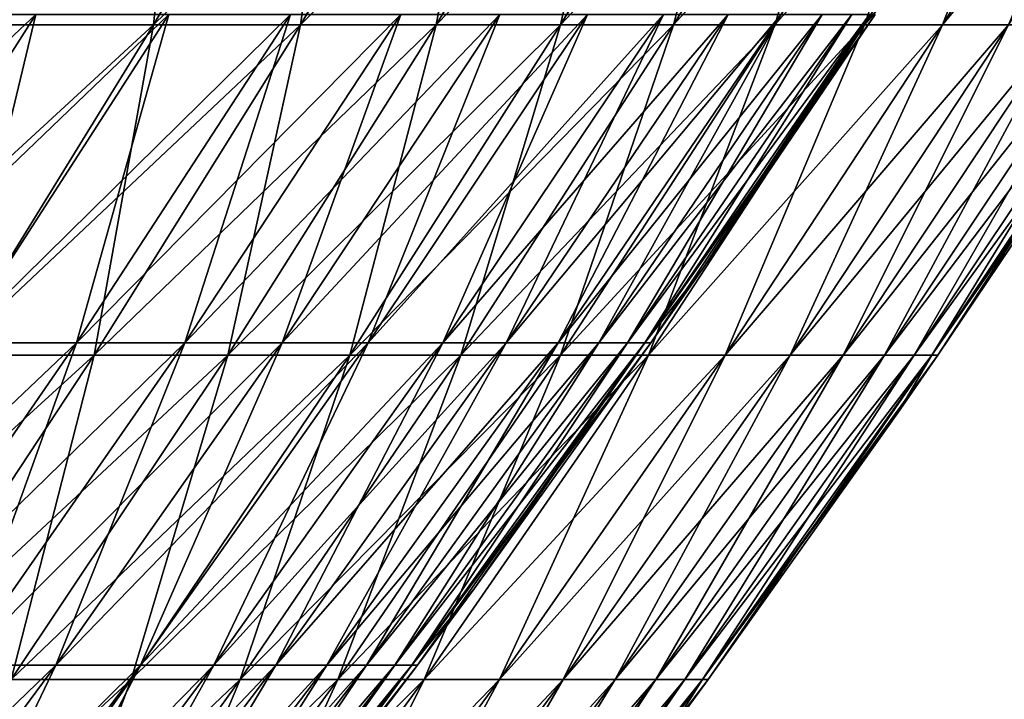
# Model space of a CAD drawing. Header units: millimetres. Extents: x -125 to 125, y -45 to 4025.
# Tile 647 of 656: x 95.4 to 103.51, y 3951.29 to 3956.89. Entities that reach past the tile are written whole.
import ezdxf

# ---------------------------------------------------------------- set-up
doc = ezdxf.new("R2010")
doc.units = ezdxf.units.MM
doc.header["$LTSCALE"] = 6.999206
for name, color, linetype in [('21', 7, 'CONTINUOUS'), ('22', 7, 'CONTINUOUS'), ('23', 7, 'CONTINUOUS'), ('24', 7, 'CONTINUOUS')]:
    doc.layers.add(name, color=color, linetype=linetype)

msp = doc.modelspace()

# ---------------------------------------------------------------- linework, layer by layer
at = {"layer": '21', "color": 7, "linetype": 'CONTINUOUS'}
for points in [[(95.196, 3956.8491, 43.7971), (96.4995, 3956.8491, 40.8448), (96.7859, 3959.6189, 44.5286), (95.196, 3956.8491, 43.7971)], [(95.3688, 3959.6189, 47.488), (95.196, 3956.8491, 43.7971), (96.7859, 3959.6189, 44.5286), (95.3688, 3959.6189, 47.488)], [(96.4995, 3956.8491, 40.8448), (97.7116, 3956.8491, 37.8537), (98.1113, 3959.6189, 41.5269), (96.4995, 3956.8491, 40.8448)], [(96.7859, 3959.6189, 44.5286), (96.4995, 3956.8491, 40.8448), (98.1113, 3959.6189, 41.5269), (96.7859, 3959.6189, 44.5286)], [(97.7116, 3956.8491, 37.8537), (98.831, 3956.8491, 34.8267), (99.3436, 3959.6189, 38.4859), (97.7116, 3956.8491, 37.8537)], [(98.1113, 3959.6189, 41.5269), (97.7116, 3956.8491, 37.8537), (99.3436, 3959.6189, 38.4859), (98.1113, 3959.6189, 41.5269)], [(98.831, 3956.8491, 34.8267), (99.8566, 3956.8491, 31.7667), (100.4816, 3959.6189, 35.4084), (98.831, 3956.8491, 34.8267)], [(99.3436, 3959.6189, 38.4859), (98.831, 3956.8491, 34.8267), (100.4816, 3959.6189, 35.4084), (99.3436, 3959.6189, 38.4859)], [(99.8566, 3956.8491, 31.7667), (100.7875, 3956.8491, 28.6765), (101.5244, 3959.6189, 32.2972), (99.8566, 3956.8491, 31.7667)], [(100.4816, 3959.6189, 35.4084), (99.8566, 3956.8491, 31.7667), (101.5244, 3959.6189, 32.2972), (100.4816, 3959.6189, 35.4084)], [(100.7875, 3956.8491, 28.6765), (101.6228, 3956.8491, 25.5592), (102.4708, 3959.6189, 29.1555), (100.7875, 3956.8491, 28.6765)], [(101.5244, 3959.6189, 32.2972), (100.7875, 3956.8491, 28.6765), (102.4708, 3959.6189, 29.1555), (101.5244, 3959.6189, 32.2972)], [(101.6228, 3956.8491, 25.5592), (102.3617, 3956.8491, 22.4175), (103.3201, 3959.6189, 25.986), (101.6228, 3956.8491, 25.5592)], [(102.4708, 3959.6189, 29.1555), (101.6228, 3956.8491, 25.5592), (103.3201, 3959.6189, 25.986), (102.4708, 3959.6189, 29.1555)], [(102.3617, 3956.8491, 22.4175), (103.0035, 3956.8491, 19.2547), (104.0713, 3959.6189, 22.792), (102.3617, 3956.8491, 22.4175)], [(103.3201, 3959.6189, 25.986), (102.3617, 3956.8491, 22.4175), (104.0713, 3959.6189, 22.792), (103.3201, 3959.6189, 25.986)], [(103.0035, 3956.8491, 19.2547), (103.5476, 3956.8491, 16.0736), (104.7238, 3959.6189, 19.5763), (103.0035, 3956.8491, 19.2547)], [(104.0713, 3959.6189, 22.792), (103.0035, 3956.8491, 19.2547), (104.7238, 3959.6189, 19.5763), (104.0713, 3959.6189, 22.792)], [(94.8215, 3954.1261, 40.1345), (96.0125, 3954.1261, 37.1954), (96.4995, 3956.8491, 40.8448), (94.8215, 3954.1261, 40.1345)], [(95.196, 3956.8491, 43.7971), (94.8215, 3954.1261, 40.1345), (96.4995, 3956.8491, 40.8448), (95.196, 3956.8491, 43.7971)], [(96.0125, 3954.1261, 37.1954), (97.1124, 3954.1261, 34.2211), (97.7116, 3956.8491, 37.8537), (96.0125, 3954.1261, 37.1954)], [(96.4995, 3956.8491, 40.8448), (96.0125, 3954.1261, 37.1954), (97.7116, 3956.8491, 37.8537), (96.4995, 3956.8491, 40.8448)], [(97.1124, 3954.1261, 34.2211), (98.1202, 3954.1261, 31.2143), (98.831, 3956.8491, 34.8267), (97.1124, 3954.1261, 34.2211)], [(97.7116, 3956.8491, 37.8537), (97.1124, 3954.1261, 34.2211), (98.831, 3956.8491, 34.8267), (97.7116, 3956.8491, 37.8537)], [(98.1202, 3954.1261, 31.2143), (99.0349, 3954.1261, 28.1779), (99.8566, 3956.8491, 31.7667), (98.1202, 3954.1261, 31.2143)], [(98.831, 3956.8491, 34.8267), (98.1202, 3954.1261, 31.2143), (99.8566, 3956.8491, 31.7667), (98.831, 3956.8491, 34.8267)], [(99.0349, 3954.1261, 28.1779), (99.8556, 3954.1261, 25.1147), (100.7875, 3956.8491, 28.6765), (99.0349, 3954.1261, 28.1779)], [(99.8566, 3956.8491, 31.7667), (99.0349, 3954.1261, 28.1779), (100.7875, 3956.8491, 28.6765), (99.8566, 3956.8491, 31.7667)], [(99.8556, 3954.1261, 25.1147), (100.5817, 3954.1261, 22.0277), (101.6228, 3956.8491, 25.5592), (99.8556, 3954.1261, 25.1147)], [(100.7875, 3956.8491, 28.6765), (99.8556, 3954.1261, 25.1147), (101.6228, 3956.8491, 25.5592), (100.7875, 3956.8491, 28.6765)], [(100.5817, 3954.1261, 22.0277), (101.2123, 3954.1261, 18.9199), (102.3617, 3956.8491, 22.4175), (100.5817, 3954.1261, 22.0277)], [(101.6228, 3956.8491, 25.5592), (100.5817, 3954.1261, 22.0277), (102.3617, 3956.8491, 22.4175), (101.6228, 3956.8491, 25.5592)], [(101.2123, 3954.1261, 18.9199), (101.747, 3954.1261, 15.7941), (103.0035, 3956.8491, 19.2547), (101.2123, 3954.1261, 18.9199)], [(102.3617, 3956.8491, 22.4175), (101.2123, 3954.1261, 18.9199), (103.0035, 3956.8491, 19.2547), (102.3617, 3956.8491, 22.4175)], [(101.747, 3954.1261, 15.7941), (102.1851, 3954.1261, 12.6533), (103.5476, 3956.8491, 16.0736), (101.747, 3954.1261, 15.7941)], [(103.0035, 3956.8491, 19.2547), (101.747, 3954.1261, 15.7941), (103.5476, 3956.8491, 16.0736), (103.0035, 3956.8491, 19.2547)], [(102.1851, 3954.1261, 12.6533), (102.5263, 3954.1261, 9.5005), (103.9934, 3956.8491, 12.8772), (102.1851, 3954.1261, 12.6533)], [(103.5476, 3956.8491, 16.0736), (102.1851, 3954.1261, 12.6533), (103.9934, 3956.8491, 12.8772), (103.5476, 3956.8491, 16.0736)], [(102.5263, 3954.1261, 9.5005), (102.7702, 3954.1261, 6.3387), (104.3407, 3956.8491, 9.6686), (102.5263, 3954.1261, 9.5005)], [(103.9934, 3956.8491, 12.8772), (102.5263, 3954.1261, 9.5005), (104.3407, 3956.8491, 9.6686), (103.9934, 3956.8491, 12.8772)], [(102.7702, 3954.1261, 6.3387), (102.9167, 3954.1261, 3.1708), (104.5889, 3956.8491, 6.4508), (102.7702, 3954.1261, 6.3387)], [(104.3407, 3956.8491, 9.6686), (102.7702, 3954.1261, 6.3387), (104.5889, 3956.8491, 6.4508), (104.3407, 3956.8491, 9.6686)], [(102.9167, 3954.1261, 3.1708), (102.9655, 3954.1261), (104.738, 3956.8491, 3.2269), (102.9167, 3954.1261, 3.1708)], [(104.5889, 3956.8491, 6.4508), (102.9167, 3954.1261, 3.1708), (104.738, 3956.8491, 3.2269), (104.5889, 3956.8491, 6.4508)], [(104.738, 3956.8491, 3.2269), (102.9655, 3954.1261), (104.4844, 3956.3851), (104.738, 3956.8491, 3.2269)], [(94.2474, 3951.4519, 36.5116), (95.3271, 3951.4519, 33.592), (96.0125, 3954.1261, 37.1954), (94.2474, 3951.4519, 36.5116)], [(94.8215, 3954.1261, 40.1345), (94.2474, 3951.4519, 36.5116), (96.0125, 3954.1261, 37.1954), (94.8215, 3954.1261, 40.1345)], [(95.3271, 3951.4519, 33.592), (96.3163, 3951.4519, 30.6404), (97.1124, 3954.1261, 34.2211), (95.3271, 3951.4519, 33.592)], [(96.0125, 3954.1261, 37.1954), (95.3271, 3951.4519, 33.592), (97.1124, 3954.1261, 34.2211), (96.0125, 3954.1261, 37.1954)], [(96.3163, 3951.4519, 30.6404), (97.2142, 3951.4519, 27.6598), (98.1202, 3954.1261, 31.2143), (96.3163, 3951.4519, 30.6404)], [(97.1124, 3954.1261, 34.2211), (96.3163, 3951.4519, 30.6404), (98.1202, 3954.1261, 31.2143), (97.1124, 3954.1261, 34.2211)], [(97.2142, 3951.4519, 27.6598), (98.0199, 3951.4519, 24.653), (99.0349, 3954.1261, 28.1779), (97.2142, 3951.4519, 27.6598)], [(98.1202, 3954.1261, 31.2143), (97.2142, 3951.4519, 27.6598), (99.0349, 3954.1261, 28.1779), (98.1202, 3954.1261, 31.2143)], [(98.0199, 3951.4519, 24.653), (98.7326, 3951.4519, 21.6228), (99.8556, 3954.1261, 25.1147), (98.0199, 3951.4519, 24.653)], [(99.0349, 3954.1261, 28.1779), (98.0199, 3951.4519, 24.653), (99.8556, 3954.1261, 25.1147), (99.0349, 3954.1261, 28.1779)], [(98.7326, 3951.4519, 21.6228), (99.3517, 3951.4519, 18.572), (100.5817, 3954.1261, 22.0277), (98.7326, 3951.4519, 21.6228)], [(99.8556, 3954.1261, 25.1147), (98.7326, 3951.4519, 21.6228), (100.5817, 3954.1261, 22.0277), (99.8556, 3954.1261, 25.1147)], [(99.3517, 3951.4519, 18.572), (99.8765, 3951.4519, 15.5037), (101.2123, 3954.1261, 18.9199), (99.3517, 3951.4519, 18.572)], [(100.5817, 3954.1261, 22.0277), (99.3517, 3951.4519, 18.572), (101.2123, 3954.1261, 18.9199), (100.5817, 3954.1261, 22.0277)], [(99.8765, 3951.4519, 15.5037), (100.3065, 3951.4519, 12.4206), (101.747, 3954.1261, 15.7941), (99.8765, 3951.4519, 15.5037)], [(101.2123, 3954.1261, 18.9199), (99.8765, 3951.4519, 15.5037), (101.747, 3954.1261, 15.7941), (101.2123, 3954.1261, 18.9199)], [(100.3065, 3951.4519, 12.4206), (100.6415, 3951.4519, 9.3258), (102.1851, 3954.1261, 12.6533), (100.3065, 3951.4519, 12.4206)], [(101.747, 3954.1261, 15.7941), (100.3065, 3951.4519, 12.4206), (102.1851, 3954.1261, 12.6533), (101.747, 3954.1261, 15.7941)], [(100.6415, 3951.4519, 9.3258), (100.8809, 3951.4519, 6.2221), (102.5263, 3954.1261, 9.5005), (100.6415, 3951.4519, 9.3258)], [(102.1851, 3954.1261, 12.6533), (100.6415, 3951.4519, 9.3258), (102.5263, 3954.1261, 9.5005), (102.1851, 3954.1261, 12.6533)], [(100.8809, 3951.4519, 6.2221), (101.0247, 3951.4519, 3.1125), (102.7702, 3954.1261, 6.3387), (100.8809, 3951.4519, 6.2221)], [(102.5263, 3954.1261, 9.5005), (100.8809, 3951.4519, 6.2221), (102.7702, 3954.1261, 6.3387), (102.5263, 3954.1261, 9.5005)], [(101.0247, 3951.4519, 3.1125), (101.0726, 3951.4519), (102.9167, 3954.1261, 3.1708), (101.0247, 3951.4519, 3.1125)], [(102.7702, 3954.1261, 6.3387), (101.0247, 3951.4519, 3.1125), (102.9167, 3954.1261, 3.1708), (102.7702, 3954.1261, 6.3387)], [(102.9167, 3954.1261, 3.1708), (101.0726, 3951.4519), (102.6359, 3953.6496), (102.9167, 3954.1261, 3.1708)], [(102.9655, 3954.1261), (102.9167, 3954.1261, 3.1708), (102.6359, 3953.6496), (102.9655, 3954.1261)], [(94.4463, 3948.8281, 30.0455), (95.3268, 3948.8281, 27.1228), (96.3163, 3951.4519, 30.6404), (94.4463, 3948.8281, 30.0455)], [(95.3271, 3951.4519, 33.592), (94.4463, 3948.8281, 30.0455), (96.3163, 3951.4519, 30.6404), (95.3271, 3951.4519, 33.592)], [(95.3268, 3948.8281, 27.1228), (96.1168, 3948.8281, 24.1744), (97.2142, 3951.4519, 27.6598), (95.3268, 3948.8281, 27.1228)], [(96.3163, 3951.4519, 30.6404), (95.3268, 3948.8281, 27.1228), (97.2142, 3951.4519, 27.6598), (96.3163, 3951.4519, 30.6404)], [(96.1168, 3948.8281, 24.1744), (96.8157, 3948.8281, 21.203), (98.0199, 3951.4519, 24.653), (96.1168, 3948.8281, 24.1744)], [(97.2142, 3951.4519, 27.6598), (96.1168, 3948.8281, 24.1744), (98.0199, 3951.4519, 24.653), (97.2142, 3951.4519, 27.6598)], [(96.8157, 3948.8281, 21.203), (97.4227, 3948.8281, 18.2115), (98.7326, 3951.4519, 21.6228), (96.8157, 3948.8281, 21.203)], [(98.0199, 3951.4519, 24.653), (96.8157, 3948.8281, 21.203), (98.7326, 3951.4519, 21.6228), (98.0199, 3951.4519, 24.653)], [(97.4227, 3948.8281, 18.2115), (97.9374, 3948.8281, 15.2027), (99.3517, 3951.4519, 18.572), (97.4227, 3948.8281, 18.2115)], [(98.7326, 3951.4519, 21.6228), (97.4227, 3948.8281, 18.2115), (99.3517, 3951.4519, 18.572), (98.7326, 3951.4519, 21.6228)], [(97.9374, 3948.8281, 15.2027), (98.3591, 3948.8281, 12.1795), (99.8765, 3951.4519, 15.5037), (97.9374, 3948.8281, 15.2027)], [(99.3517, 3951.4519, 18.572), (97.9374, 3948.8281, 15.2027), (99.8765, 3951.4519, 15.5037), (99.3517, 3951.4519, 18.572)], [(98.3591, 3948.8281, 12.1795), (98.6875, 3948.8281, 9.1447), (100.3065, 3951.4519, 12.4206), (98.3591, 3948.8281, 12.1795)], [(99.8765, 3951.4519, 15.5037), (98.3591, 3948.8281, 12.1795), (100.3065, 3951.4519, 12.4206), (99.8765, 3951.4519, 15.5037)], [(98.6875, 3948.8281, 9.1447), (98.9223, 3948.8281, 6.1013), (100.6415, 3951.4519, 9.3258), (98.6875, 3948.8281, 9.1447)], [(100.3065, 3951.4519, 12.4206), (98.6875, 3948.8281, 9.1447), (100.6415, 3951.4519, 9.3258), (100.3065, 3951.4519, 12.4206)], [(98.9223, 3948.8281, 6.1013), (99.0633, 3948.8281, 3.0521), (100.8809, 3951.4519, 6.2221), (98.9223, 3948.8281, 6.1013)], [(100.6415, 3951.4519, 9.3258), (98.9223, 3948.8281, 6.1013), (100.8809, 3951.4519, 6.2221), (100.6415, 3951.4519, 9.3258)], [(99.0633, 3948.8281, 3.0521), (99.1103, 3948.8281), (101.0247, 3951.4519, 3.1125), (99.0633, 3948.8281, 3.0521)], [(100.8809, 3951.4519, 6.2221), (99.0633, 3948.8281, 3.0521), (101.0247, 3951.4519, 3.1125), (100.8809, 3951.4519, 6.2221)], [(101.0247, 3951.4519, 3.1125), (99.1103, 3948.8281), (100.7158, 3950.964), (101.0247, 3951.4519, 3.1125)], [(101.0726, 3951.4519), (101.0247, 3951.4519, 3.1125), (100.7158, 3950.964), (101.0726, 3951.4519)]]:
    msp.add_3dface(points, dxfattribs=at)
at = {"layer": '22', "color": 7, "linetype": 'CONTINUOUS'}
for points in [[(95.196, 3956.8491, -43.7971), (93.8021, 3956.8491, -46.7079), (96.7859, 3959.6189, -44.5286), (95.196, 3956.8491, -43.7971)], [(96.7859, 3959.6189, -44.5286), (93.8021, 3956.8491, -46.7079), (95.3688, 3959.6189, -47.488), (96.7859, 3959.6189, -44.5286)], [(96.4995, 3956.8491, -40.8448), (95.196, 3956.8491, -43.7971), (98.1113, 3959.6189, -41.5269), (96.4995, 3956.8491, -40.8448)], [(98.1113, 3959.6189, -41.5269), (95.196, 3956.8491, -43.7971), (96.7859, 3959.6189, -44.5286), (98.1113, 3959.6189, -41.5269)], [(97.7116, 3956.8491, -37.8537), (96.4995, 3956.8491, -40.8448), (99.3436, 3959.6189, -38.4859), (97.7116, 3956.8491, -37.8537)], [(99.3436, 3959.6189, -38.4859), (96.4995, 3956.8491, -40.8448), (98.1113, 3959.6189, -41.5269), (99.3436, 3959.6189, -38.4859)], [(98.831, 3956.8491, -34.8267), (97.7116, 3956.8491, -37.8537), (100.4816, 3959.6189, -35.4084), (98.831, 3956.8491, -34.8267)], [(100.4816, 3959.6189, -35.4084), (97.7116, 3956.8491, -37.8537), (99.3436, 3959.6189, -38.4859), (100.4816, 3959.6189, -35.4084)], [(99.8566, 3956.8491, -31.7667), (98.831, 3956.8491, -34.8267), (101.5244, 3959.6189, -32.2972), (99.8566, 3956.8491, -31.7667)], [(101.5244, 3959.6189, -32.2972), (98.831, 3956.8491, -34.8267), (100.4816, 3959.6189, -35.4084), (101.5244, 3959.6189, -32.2972)], [(100.7875, 3956.8491, -28.6765), (99.8566, 3956.8491, -31.7667), (102.4708, 3959.6189, -29.1555), (100.7875, 3956.8491, -28.6765)], [(102.4708, 3959.6189, -29.1555), (99.8566, 3956.8491, -31.7667), (101.5244, 3959.6189, -32.2972), (102.4708, 3959.6189, -29.1555)], [(101.6228, 3956.8491, -25.5592), (100.7875, 3956.8491, -28.6765), (103.3201, 3959.6189, -25.986), (101.6228, 3956.8491, -25.5592)], [(103.3201, 3959.6189, -25.986), (100.7875, 3956.8491, -28.6765), (102.4708, 3959.6189, -29.1555), (103.3201, 3959.6189, -25.986)], [(102.3617, 3956.8491, -22.4175), (101.6228, 3956.8491, -25.5592), (104.0713, 3959.6189, -22.792), (102.3617, 3956.8491, -22.4175)], [(104.0713, 3959.6189, -22.792), (101.6228, 3956.8491, -25.5592), (103.3201, 3959.6189, -25.986), (104.0713, 3959.6189, -22.792)], [(103.0035, 3956.8491, -19.2547), (102.3617, 3956.8491, -22.4175), (104.7238, 3959.6189, -19.5763), (103.0035, 3956.8491, -19.2547)], [(104.7238, 3959.6189, -19.5763), (102.3617, 3956.8491, -22.4175), (104.0713, 3959.6189, -22.792), (104.7238, 3959.6189, -19.5763)], [(103.5476, 3956.8491, -16.0736), (103.0035, 3956.8491, -19.2547), (105.277, 3959.6189, -16.342), (103.5476, 3956.8491, -16.0736)], [(105.277, 3959.6189, -16.342), (103.0035, 3956.8491, -19.2547), (104.7238, 3959.6189, -19.5763), (105.277, 3959.6189, -16.342)], [(94.8215, 3954.1261, -40.1345), (93.5406, 3954.1261, -43.0355), (96.4995, 3956.8491, -40.8448), (94.8215, 3954.1261, -40.1345)], [(96.4995, 3956.8491, -40.8448), (93.5406, 3954.1261, -43.0355), (95.196, 3956.8491, -43.7971), (96.4995, 3956.8491, -40.8448)], [(96.0125, 3954.1261, -37.1954), (94.8215, 3954.1261, -40.1345), (97.7116, 3956.8491, -37.8537), (96.0125, 3954.1261, -37.1954)], [(97.7116, 3956.8491, -37.8537), (94.8215, 3954.1261, -40.1345), (96.4995, 3956.8491, -40.8448), (97.7116, 3956.8491, -37.8537)], [(97.1124, 3954.1261, -34.2211), (96.0125, 3954.1261, -37.1954), (98.831, 3956.8491, -34.8267), (97.1124, 3954.1261, -34.2211)], [(98.831, 3956.8491, -34.8267), (96.0125, 3954.1261, -37.1954), (97.7116, 3956.8491, -37.8537), (98.831, 3956.8491, -34.8267)], [(98.1202, 3954.1261, -31.2143), (97.1124, 3954.1261, -34.2211), (99.8566, 3956.8491, -31.7667), (98.1202, 3954.1261, -31.2143)], [(99.8566, 3956.8491, -31.7667), (97.1124, 3954.1261, -34.2211), (98.831, 3956.8491, -34.8267), (99.8566, 3956.8491, -31.7667)], [(99.0349, 3954.1261, -28.1779), (98.1202, 3954.1261, -31.2143), (100.7875, 3956.8491, -28.6765), (99.0349, 3954.1261, -28.1779)], [(100.7875, 3956.8491, -28.6765), (98.1202, 3954.1261, -31.2143), (99.8566, 3956.8491, -31.7667), (100.7875, 3956.8491, -28.6765)], [(99.8556, 3954.1261, -25.1147), (99.0349, 3954.1261, -28.1779), (101.6228, 3956.8491, -25.5592), (99.8556, 3954.1261, -25.1147)], [(101.6228, 3956.8491, -25.5592), (99.0349, 3954.1261, -28.1779), (100.7875, 3956.8491, -28.6765), (101.6228, 3956.8491, -25.5592)], [(100.5817, 3954.1261, -22.0277), (99.8556, 3954.1261, -25.1147), (102.3617, 3956.8491, -22.4175), (100.5817, 3954.1261, -22.0277)], [(102.3617, 3956.8491, -22.4175), (99.8556, 3954.1261, -25.1147), (101.6228, 3956.8491, -25.5592), (102.3617, 3956.8491, -22.4175)], [(101.2123, 3954.1261, -18.9199), (100.5817, 3954.1261, -22.0277), (103.0035, 3956.8491, -19.2547), (101.2123, 3954.1261, -18.9199)], [(103.0035, 3956.8491, -19.2547), (100.5817, 3954.1261, -22.0277), (102.3617, 3956.8491, -22.4175), (103.0035, 3956.8491, -19.2547)], [(101.747, 3954.1261, -15.7941), (101.2123, 3954.1261, -18.9199), (103.5476, 3956.8491, -16.0736), (101.747, 3954.1261, -15.7941)], [(103.5476, 3956.8491, -16.0736), (101.2123, 3954.1261, -18.9199), (103.0035, 3956.8491, -19.2547), (103.5476, 3956.8491, -16.0736)], [(102.1851, 3954.1261, -12.6533), (101.747, 3954.1261, -15.7941), (103.9934, 3956.8491, -12.8772), (102.1851, 3954.1261, -12.6533)], [(103.9934, 3956.8491, -12.8772), (101.747, 3954.1261, -15.7941), (103.5476, 3956.8491, -16.0736), (103.9934, 3956.8491, -12.8772)], [(102.5263, 3954.1261, -9.5005), (102.1851, 3954.1261, -12.6533), (104.3407, 3956.8491, -9.6686), (102.5263, 3954.1261, -9.5005)], [(104.3407, 3956.8491, -9.6686), (102.1851, 3954.1261, -12.6533), (103.9934, 3956.8491, -12.8772), (104.3407, 3956.8491, -9.6686)], [(102.7702, 3954.1261, -6.3387), (102.5263, 3954.1261, -9.5005), (104.5889, 3956.8491, -6.4508), (102.7702, 3954.1261, -6.3387)], [(104.5889, 3956.8491, -6.4508), (102.5263, 3954.1261, -9.5005), (104.3407, 3956.8491, -9.6686), (104.5889, 3956.8491, -6.4508)], [(102.9167, 3954.1261, -3.1708), (102.7702, 3954.1261, -6.3387), (104.738, 3956.8491, -3.2269), (102.9167, 3954.1261, -3.1708)], [(104.738, 3956.8491, -3.2269), (102.7702, 3954.1261, -6.3387), (104.5889, 3956.8491, -6.4508), (104.738, 3956.8491, -3.2269)], [(104.7877, 3956.8491), (104.4844, 3956.3851), (102.9167, 3954.1261, -3.1708), (104.7877, 3956.8491)], [(104.7877, 3956.8491), (102.9167, 3954.1261, -3.1708), (104.738, 3956.8491, -3.2269), (104.7877, 3956.8491)], [(104.4844, 3956.3851), (102.9655, 3954.1261), (102.9167, 3954.1261, -3.1708), (104.4844, 3956.3851)], [(94.2474, 3951.4519, -36.5116), (93.0783, 3951.4519, -39.3967), (96.0125, 3954.1261, -37.1954), (94.2474, 3951.4519, -36.5116)], [(96.0125, 3954.1261, -37.1954), (93.0783, 3951.4519, -39.3967), (94.8215, 3954.1261, -40.1345), (96.0125, 3954.1261, -37.1954)], [(95.3271, 3951.4519, -33.592), (94.2474, 3951.4519, -36.5116), (97.1124, 3954.1261, -34.2211), (95.3271, 3951.4519, -33.592)], [(97.1124, 3954.1261, -34.2211), (94.2474, 3951.4519, -36.5116), (96.0125, 3954.1261, -37.1954), (97.1124, 3954.1261, -34.2211)], [(96.3163, 3951.4519, -30.6404), (95.3271, 3951.4519, -33.592), (98.1202, 3954.1261, -31.2143), (96.3163, 3951.4519, -30.6404)], [(98.1202, 3954.1261, -31.2143), (95.3271, 3951.4519, -33.592), (97.1124, 3954.1261, -34.2211), (98.1202, 3954.1261, -31.2143)], [(97.2142, 3951.4519, -27.6598), (96.3163, 3951.4519, -30.6404), (99.0349, 3954.1261, -28.1779), (97.2142, 3951.4519, -27.6598)], [(99.0349, 3954.1261, -28.1779), (96.3163, 3951.4519, -30.6404), (98.1202, 3954.1261, -31.2143), (99.0349, 3954.1261, -28.1779)], [(98.0199, 3951.4519, -24.653), (97.2142, 3951.4519, -27.6598), (99.8556, 3954.1261, -25.1147), (98.0199, 3951.4519, -24.653)], [(99.8556, 3954.1261, -25.1147), (97.2142, 3951.4519, -27.6598), (99.0349, 3954.1261, -28.1779), (99.8556, 3954.1261, -25.1147)], [(98.7326, 3951.4519, -21.6228), (98.0199, 3951.4519, -24.653), (100.5817, 3954.1261, -22.0277), (98.7326, 3951.4519, -21.6228)], [(100.5817, 3954.1261, -22.0277), (98.0199, 3951.4519, -24.653), (99.8556, 3954.1261, -25.1147), (100.5817, 3954.1261, -22.0277)], [(99.3517, 3951.4519, -18.572), (98.7326, 3951.4519, -21.6228), (101.2123, 3954.1261, -18.9199), (99.3517, 3951.4519, -18.572)], [(101.2123, 3954.1261, -18.9199), (98.7326, 3951.4519, -21.6228), (100.5817, 3954.1261, -22.0277), (101.2123, 3954.1261, -18.9199)], [(99.8765, 3951.4519, -15.5037), (99.3517, 3951.4519, -18.572), (101.747, 3954.1261, -15.7941), (99.8765, 3951.4519, -15.5037)], [(101.747, 3954.1261, -15.7941), (99.3517, 3951.4519, -18.572), (101.2123, 3954.1261, -18.9199), (101.747, 3954.1261, -15.7941)], [(100.3065, 3951.4519, -12.4206), (99.8765, 3951.4519, -15.5037), (102.1851, 3954.1261, -12.6533), (100.3065, 3951.4519, -12.4206)], [(102.1851, 3954.1261, -12.6533), (99.8765, 3951.4519, -15.5037), (101.747, 3954.1261, -15.7941), (102.1851, 3954.1261, -12.6533)], [(100.6415, 3951.4519, -9.3258), (100.3065, 3951.4519, -12.4206), (102.5263, 3954.1261, -9.5005), (100.6415, 3951.4519, -9.3258)], [(102.5263, 3954.1261, -9.5005), (100.3065, 3951.4519, -12.4206), (102.1851, 3954.1261, -12.6533), (102.5263, 3954.1261, -9.5005)], [(100.8809, 3951.4519, -6.2221), (100.6415, 3951.4519, -9.3258), (102.7702, 3954.1261, -6.3387), (100.8809, 3951.4519, -6.2221)], [(102.7702, 3954.1261, -6.3387), (100.6415, 3951.4519, -9.3258), (102.5263, 3954.1261, -9.5005), (102.7702, 3954.1261, -6.3387)], [(101.0247, 3951.4519, -3.1125), (100.8809, 3951.4519, -6.2221), (102.9167, 3954.1261, -3.1708), (101.0247, 3951.4519, -3.1125)], [(102.9167, 3954.1261, -3.1708), (100.8809, 3951.4519, -6.2221), (102.7702, 3954.1261, -6.3387), (102.9167, 3954.1261, -3.1708)], [(102.9655, 3954.1261), (102.6359, 3953.6496), (101.0247, 3951.4519, -3.1125), (102.9655, 3954.1261)], [(102.9655, 3954.1261), (101.0247, 3951.4519, -3.1125), (102.9167, 3954.1261, -3.1708), (102.9655, 3954.1261)], [(102.6359, 3953.6496), (101.0726, 3951.4519), (101.0247, 3951.4519, -3.1125), (102.6359, 3953.6496)], [(94.4463, 3948.8281, -30.0455), (93.4763, 3948.8281, -32.9398), (96.3163, 3951.4519, -30.6404), (94.4463, 3948.8281, -30.0455)], [(96.3163, 3951.4519, -30.6404), (93.4763, 3948.8281, -32.9398), (95.3271, 3951.4519, -33.592), (96.3163, 3951.4519, -30.6404)], [(95.3268, 3948.8281, -27.1228), (94.4463, 3948.8281, -30.0455), (97.2142, 3951.4519, -27.6598), (95.3268, 3948.8281, -27.1228)], [(97.2142, 3951.4519, -27.6598), (94.4463, 3948.8281, -30.0455), (96.3163, 3951.4519, -30.6404), (97.2142, 3951.4519, -27.6598)], [(96.1168, 3948.8281, -24.1744), (95.3268, 3948.8281, -27.1228), (98.0199, 3951.4519, -24.653), (96.1168, 3948.8281, -24.1744)], [(98.0199, 3951.4519, -24.653), (95.3268, 3948.8281, -27.1228), (97.2142, 3951.4519, -27.6598), (98.0199, 3951.4519, -24.653)], [(96.8157, 3948.8281, -21.203), (96.1168, 3948.8281, -24.1744), (98.7326, 3951.4519, -21.6228), (96.8157, 3948.8281, -21.203)], [(98.7326, 3951.4519, -21.6228), (96.1168, 3948.8281, -24.1744), (98.0199, 3951.4519, -24.653), (98.7326, 3951.4519, -21.6228)], [(97.4227, 3948.8281, -18.2115), (96.8157, 3948.8281, -21.203), (99.3517, 3951.4519, -18.572), (97.4227, 3948.8281, -18.2115)], [(99.3517, 3951.4519, -18.572), (96.8157, 3948.8281, -21.203), (98.7326, 3951.4519, -21.6228), (99.3517, 3951.4519, -18.572)], [(97.9374, 3948.8281, -15.2027), (97.4227, 3948.8281, -18.2115), (99.8765, 3951.4519, -15.5037), (97.9374, 3948.8281, -15.2027)], [(99.8765, 3951.4519, -15.5037), (97.4227, 3948.8281, -18.2115), (99.3517, 3951.4519, -18.572), (99.8765, 3951.4519, -15.5037)], [(98.3591, 3948.8281, -12.1795), (97.9374, 3948.8281, -15.2027), (100.3065, 3951.4519, -12.4206), (98.3591, 3948.8281, -12.1795)], [(100.3065, 3951.4519, -12.4206), (97.9374, 3948.8281, -15.2027), (99.8765, 3951.4519, -15.5037), (100.3065, 3951.4519, -12.4206)], [(98.6875, 3948.8281, -9.1447), (98.3591, 3948.8281, -12.1795), (100.6415, 3951.4519, -9.3258), (98.6875, 3948.8281, -9.1447)], [(100.6415, 3951.4519, -9.3258), (98.3591, 3948.8281, -12.1795), (100.3065, 3951.4519, -12.4206), (100.6415, 3951.4519, -9.3258)], [(98.9223, 3948.8281, -6.1013), (98.6875, 3948.8281, -9.1447), (100.8809, 3951.4519, -6.2221), (98.9223, 3948.8281, -6.1013)], [(100.8809, 3951.4519, -6.2221), (98.6875, 3948.8281, -9.1447), (100.6415, 3951.4519, -9.3258), (100.8809, 3951.4519, -6.2221)], [(99.0633, 3948.8281, -3.0521), (98.9223, 3948.8281, -6.1013), (101.0247, 3951.4519, -3.1125), (99.0633, 3948.8281, -3.0521)], [(101.0247, 3951.4519, -3.1125), (98.9223, 3948.8281, -6.1013), (100.8809, 3951.4519, -6.2221), (101.0247, 3951.4519, -3.1125)], [(101.0726, 3951.4519), (100.7158, 3950.964), (99.0633, 3948.8281, -3.0521), (101.0726, 3951.4519)], [(101.0726, 3951.4519), (99.0633, 3948.8281, -3.0521), (101.0247, 3951.4519, -3.1125), (101.0726, 3951.4519)]]:
    msp.add_3dface(points, dxfattribs=at)
at = {"layer": '23', "color": 7, "linetype": 'CONTINUOUS'}
for points in [[(93.8058, 3954.2269, -36.3406), (94.8804, 3954.2269, -33.4346), (95.5315, 3956.9334, -37.0091), (93.8058, 3954.2269, -36.3406)], [(94.3465, 3956.9334, -39.9334), (93.8058, 3954.2269, -36.3406), (95.5315, 3956.9334, -37.0091), (94.3465, 3956.9334, -39.9334)], [(94.8804, 3954.2269, -33.4346), (95.865, 3954.2269, -30.4969), (96.6259, 3956.9334, -34.0496), (94.8804, 3954.2269, -33.4346)], [(95.5315, 3956.9334, -37.0091), (94.8804, 3954.2269, -33.4346), (96.6259, 3956.9334, -34.0496), (95.5315, 3956.9334, -37.0091)], [(95.865, 3954.2269, -30.4969), (96.7587, 3954.2269, -27.5302), (97.6286, 3956.9334, -31.0579), (95.865, 3954.2269, -30.4969)], [(96.6259, 3956.9334, -34.0496), (95.865, 3954.2269, -30.4969), (97.6286, 3956.9334, -31.0579), (96.6259, 3956.9334, -34.0496)], [(96.7587, 3954.2269, -27.5302), (97.5606, 3954.2269, -24.5375), (98.5387, 3956.9334, -28.0367), (96.7587, 3954.2269, -27.5302)], [(97.6286, 3956.9334, -31.0579), (96.7587, 3954.2269, -27.5302), (98.5387, 3956.9334, -28.0367), (97.6286, 3956.9334, -31.0579)], [(97.5606, 3954.2269, -24.5375), (98.27, 3954.2269, -21.5215), (99.3554, 3956.9334, -24.9889), (97.5606, 3954.2269, -24.5375)], [(98.5387, 3956.9334, -28.0367), (97.5606, 3954.2269, -24.5375), (99.3554, 3956.9334, -24.9889), (98.5387, 3956.9334, -28.0367)], [(98.27, 3954.2269, -21.5215), (98.8861, 3954.2269, -18.485), (100.0778, 3956.9334, -21.9174), (98.27, 3954.2269, -21.5215)], [(99.3554, 3956.9334, -24.9889), (98.27, 3954.2269, -21.5215), (100.0778, 3956.9334, -21.9174), (99.3554, 3956.9334, -24.9889)], [(98.8861, 3954.2269, -18.485), (99.4085, 3954.2269, -15.4311), (100.7053, 3956.9334, -18.8251), (98.8861, 3954.2269, -18.485)], [(100.0778, 3956.9334, -21.9174), (98.8861, 3954.2269, -18.485), (100.7053, 3956.9334, -18.8251), (100.0778, 3956.9334, -21.9174)], [(99.4085, 3954.2269, -15.4311), (99.8365, 3954.2269, -12.3624), (101.2372, 3956.9334, -15.7149), (99.4085, 3954.2269, -15.4311)], [(100.7053, 3956.9334, -18.8251), (99.4085, 3954.2269, -15.4311), (101.2372, 3956.9334, -15.7149), (100.7053, 3956.9334, -18.8251)], [(99.8365, 3954.2269, -12.3624), (100.1699, 3954.2269, -9.2821), (101.6731, 3956.9334, -12.5899), (99.8365, 3954.2269, -12.3624)], [(101.2372, 3956.9334, -15.7149), (99.8365, 3954.2269, -12.3624), (101.6731, 3956.9334, -12.5899), (101.2372, 3956.9334, -15.7149)], [(100.1699, 3954.2269, -9.2821), (100.4082, 3954.2269, -6.193), (102.0126, 3956.9334, -9.4529), (100.1699, 3954.2269, -9.2821)], [(101.6731, 3956.9334, -12.5899), (100.1699, 3954.2269, -9.2821), (102.0126, 3956.9334, -9.4529), (101.6731, 3956.9334, -12.5899)], [(100.4082, 3954.2269, -6.193), (100.5513, 3954.2269, -3.098), (102.2553, 3956.9334, -6.3069), (100.4082, 3954.2269, -6.193)], [(102.0126, 3956.9334, -9.4529), (100.4082, 3954.2269, -6.193), (102.2553, 3956.9334, -6.3069), (102.0126, 3956.9334, -9.4529)], [(100.5513, 3954.2269, -3.098), (100.599, 3954.2269), (102.4011, 3956.9334, -3.1549), (100.5513, 3954.2269, -3.098)], [(102.2553, 3956.9334, -6.3069), (100.5513, 3954.2269, -3.098), (102.4011, 3956.9334, -3.1549), (102.2553, 3956.9334, -6.3069)], [(102.4011, 3956.9334, -3.1549), (100.599, 3954.2269), (101.0288, 3954.8417), (102.4011, 3956.9334, -3.1549)], [(102.4497, 3956.9334), (102.4011, 3956.9334, -3.1549), (101.0288, 3954.8417), (102.4497, 3956.9334)], [(94.0334, 3951.5707, -29.9142), (94.91, 3951.5707, -27.0042), (95.865, 3954.2269, -30.4969), (94.0334, 3951.5707, -29.9142)], [(94.8804, 3954.2269, -33.4346), (94.0334, 3951.5707, -29.9142), (95.865, 3954.2269, -30.4969), (94.8804, 3954.2269, -33.4346)], [(94.91, 3951.5707, -27.0042), (95.6966, 3951.5707, -24.0687), (96.7587, 3954.2269, -27.5302), (94.91, 3951.5707, -27.0042)], [(95.865, 3954.2269, -30.4969), (94.91, 3951.5707, -27.0042), (96.7587, 3954.2269, -27.5302), (95.865, 3954.2269, -30.4969)], [(95.6966, 3951.5707, -24.0687), (96.3924, 3951.5707, -21.1103), (97.5606, 3954.2269, -24.5375), (95.6966, 3951.5707, -24.0687)], [(96.7587, 3954.2269, -27.5302), (95.6966, 3951.5707, -24.0687), (97.5606, 3954.2269, -24.5375), (96.7587, 3954.2269, -27.5302)], [(96.3924, 3951.5707, -21.1103), (96.9968, 3951.5707, -18.1318), (98.27, 3954.2269, -21.5215), (96.3924, 3951.5707, -21.1103)], [(97.5606, 3954.2269, -24.5375), (96.3924, 3951.5707, -21.1103), (98.27, 3954.2269, -21.5215), (97.5606, 3954.2269, -24.5375)], [(96.9968, 3951.5707, -18.1318), (97.5091, 3951.5707, -15.1362), (98.8861, 3954.2269, -18.485), (96.9968, 3951.5707, -18.1318)], [(98.27, 3954.2269, -21.5215), (96.9968, 3951.5707, -18.1318), (98.8861, 3954.2269, -18.485), (98.27, 3954.2269, -21.5215)], [(97.5091, 3951.5707, -15.1362), (97.929, 3951.5707, -12.1262), (99.4085, 3954.2269, -15.4311), (97.5091, 3951.5707, -15.1362)], [(98.8861, 3954.2269, -18.485), (97.5091, 3951.5707, -15.1362), (99.4085, 3954.2269, -15.4311), (98.8861, 3954.2269, -18.485)], [(97.929, 3951.5707, -12.1262), (98.256, 3951.5707, -9.1048), (99.8365, 3954.2269, -12.3624), (97.929, 3951.5707, -12.1262)], [(99.4085, 3954.2269, -15.4311), (97.929, 3951.5707, -12.1262), (99.8365, 3954.2269, -12.3624), (99.4085, 3954.2269, -15.4311)], [(98.256, 3951.5707, -9.1048), (98.4898, 3951.5707, -6.0746), (100.1699, 3954.2269, -9.2821), (98.256, 3951.5707, -9.1048)], [(99.8365, 3954.2269, -12.3624), (98.256, 3951.5707, -9.1048), (100.1699, 3954.2269, -9.2821), (99.8365, 3954.2269, -12.3624)], [(98.4898, 3951.5707, -6.0746), (98.6301, 3951.5707, -3.0388), (100.4082, 3954.2269, -6.193), (98.4898, 3951.5707, -6.0746)], [(100.1699, 3954.2269, -9.2821), (98.4898, 3951.5707, -6.0746), (100.4082, 3954.2269, -6.193), (100.1699, 3954.2269, -9.2821)], [(98.6301, 3951.5707, -3.0388), (98.6769, 3951.5707), (100.5513, 3954.2269, -3.098), (98.6301, 3951.5707, -3.0388)], [(100.4082, 3954.2269, -6.193), (98.6301, 3951.5707, -3.0388), (100.5513, 3954.2269, -3.098), (100.4082, 3954.2269, -6.193)], [(100.5513, 3954.2269, -3.098), (98.6769, 3951.5707), (99.1423, 3952.2002), (100.5513, 3954.2269, -3.098)], [(100.599, 3954.2269), (100.5513, 3954.2269, -3.098), (99.1423, 3952.2002), (100.599, 3954.2269)], [(93.7645, 3948.9667, -23.5827), (94.4463, 3948.9667, -20.6841), (95.6966, 3951.5707, -24.0687), (93.7645, 3948.9667, -23.5827)], [(94.91, 3951.5707, -27.0042), (93.7645, 3948.9667, -23.5827), (95.6966, 3951.5707, -24.0687), (94.91, 3951.5707, -27.0042)], [(94.4463, 3948.9667, -20.6841), (95.0385, 3948.9667, -17.7658), (96.3924, 3951.5707, -21.1103), (94.4463, 3948.9667, -20.6841)], [(95.6966, 3951.5707, -24.0687), (94.4463, 3948.9667, -20.6841), (96.3924, 3951.5707, -21.1103), (95.6966, 3951.5707, -24.0687)], [(95.0385, 3948.9667, -17.7658), (95.5405, 3948.9667, -14.8306), (96.9968, 3951.5707, -18.1318), (95.0385, 3948.9667, -17.7658)], [(96.3924, 3951.5707, -21.1103), (95.0385, 3948.9667, -17.7658), (96.9968, 3951.5707, -18.1318), (96.3924, 3951.5707, -21.1103)], [(95.5405, 3948.9667, -14.8306), (95.9519, 3948.9667, -11.8814), (97.5091, 3951.5707, -15.1362), (95.5405, 3948.9667, -14.8306)], [(96.9968, 3951.5707, -18.1318), (95.5405, 3948.9667, -14.8306), (97.5091, 3951.5707, -15.1362), (96.9968, 3951.5707, -18.1318)], [(95.9519, 3948.9667, -11.8814), (96.2723, 3948.9667, -8.9209), (97.929, 3951.5707, -12.1262), (95.9519, 3948.9667, -11.8814)], [(97.5091, 3951.5707, -15.1362), (95.9519, 3948.9667, -11.8814), (97.929, 3951.5707, -12.1262), (97.5091, 3951.5707, -15.1362)], [(96.2723, 3948.9667, -8.9209), (96.5013, 3948.9667, -5.952), (98.256, 3951.5707, -9.1048), (96.2723, 3948.9667, -8.9209)], [(97.929, 3951.5707, -12.1262), (96.2723, 3948.9667, -8.9209), (98.256, 3951.5707, -9.1048), (97.929, 3951.5707, -12.1262)], [(96.5013, 3948.9667, -5.952), (96.6388, 3948.9667, -2.9774), (98.4898, 3951.5707, -6.0746), (96.5013, 3948.9667, -5.952)], [(98.256, 3951.5707, -9.1048), (96.5013, 3948.9667, -5.952), (98.4898, 3951.5707, -6.0746), (98.256, 3951.5707, -9.1048)], [(96.6388, 3948.9667, -2.9774), (96.6847, 3948.9667), (98.6301, 3951.5707, -3.0388), (96.6388, 3948.9667, -2.9774)], [(98.4898, 3951.5707, -6.0746), (96.6388, 3948.9667, -2.9774), (98.6301, 3951.5707, -3.0388), (98.4898, 3951.5707, -6.0746)], [(98.6301, 3951.5707, -3.0388), (96.6847, 3948.9667), (97.1867, 3949.6094), (98.6301, 3951.5707, -3.0388)], [(98.6769, 3951.5707), (98.6301, 3951.5707, -3.0388), (97.1867, 3949.6094), (98.6769, 3951.5707)]]:
    msp.add_3dface(points, dxfattribs=at)
at = {"layer": '24', "color": 7, "linetype": 'CONTINUOUS'}
for points in [[(93.8058, 3954.2269, 36.3406), (92.6422, 3954.2269, 39.2121), (95.5315, 3956.9334, 37.0091), (93.8058, 3954.2269, 36.3406)], [(95.5315, 3956.9334, 37.0091), (92.6422, 3954.2269, 39.2121), (94.3465, 3956.9334, 39.9334), (95.5315, 3956.9334, 37.0091)], [(94.8804, 3954.2269, 33.4346), (93.8058, 3954.2269, 36.3406), (96.6259, 3956.9334, 34.0496), (94.8804, 3954.2269, 33.4346)], [(96.6259, 3956.9334, 34.0496), (93.8058, 3954.2269, 36.3406), (95.5315, 3956.9334, 37.0091), (96.6259, 3956.9334, 34.0496)], [(95.865, 3954.2269, 30.4969), (94.8804, 3954.2269, 33.4346), (97.6286, 3956.9334, 31.0579), (95.865, 3954.2269, 30.4969)], [(97.6286, 3956.9334, 31.0579), (94.8804, 3954.2269, 33.4346), (96.6259, 3956.9334, 34.0496), (97.6286, 3956.9334, 31.0579)], [(96.7587, 3954.2269, 27.5302), (95.865, 3954.2269, 30.4969), (98.5387, 3956.9334, 28.0367), (96.7587, 3954.2269, 27.5302)], [(98.5387, 3956.9334, 28.0367), (95.865, 3954.2269, 30.4969), (97.6286, 3956.9334, 31.0579), (98.5387, 3956.9334, 28.0367)], [(97.5606, 3954.2269, 24.5375), (96.7587, 3954.2269, 27.5302), (99.3554, 3956.9334, 24.9889), (97.5606, 3954.2269, 24.5375)], [(99.3554, 3956.9334, 24.9889), (96.7587, 3954.2269, 27.5302), (98.5387, 3956.9334, 28.0367), (99.3554, 3956.9334, 24.9889)], [(98.27, 3954.2269, 21.5215), (97.5606, 3954.2269, 24.5375), (100.0778, 3956.9334, 21.9174), (98.27, 3954.2269, 21.5215)], [(100.0778, 3956.9334, 21.9174), (97.5606, 3954.2269, 24.5375), (99.3554, 3956.9334, 24.9889), (100.0778, 3956.9334, 21.9174)], [(98.8861, 3954.2269, 18.485), (98.27, 3954.2269, 21.5215), (100.7053, 3956.9334, 18.8251), (98.8861, 3954.2269, 18.485)], [(100.7053, 3956.9334, 18.8251), (98.27, 3954.2269, 21.5215), (100.0778, 3956.9334, 21.9174), (100.7053, 3956.9334, 18.8251)], [(99.4085, 3954.2269, 15.4311), (98.8861, 3954.2269, 18.485), (101.2372, 3956.9334, 15.7149), (99.4085, 3954.2269, 15.4311)], [(101.2372, 3956.9334, 15.7149), (98.8861, 3954.2269, 18.485), (100.7053, 3956.9334, 18.8251), (101.2372, 3956.9334, 15.7149)], [(99.8365, 3954.2269, 12.3624), (99.4085, 3954.2269, 15.4311), (101.6731, 3956.9334, 12.5899), (99.8365, 3954.2269, 12.3624)], [(101.6731, 3956.9334, 12.5899), (99.4085, 3954.2269, 15.4311), (101.2372, 3956.9334, 15.7149), (101.6731, 3956.9334, 12.5899)], [(100.1699, 3954.2269, 9.2821), (99.8365, 3954.2269, 12.3624), (102.0126, 3956.9334, 9.4529), (100.1699, 3954.2269, 9.2821)], [(102.0126, 3956.9334, 9.4529), (99.8365, 3954.2269, 12.3624), (101.6731, 3956.9334, 12.5899), (102.0126, 3956.9334, 9.4529)], [(100.4082, 3954.2269, 6.193), (100.1699, 3954.2269, 9.2821), (102.2553, 3956.9334, 6.3069), (100.4082, 3954.2269, 6.193)], [(102.2553, 3956.9334, 6.3069), (100.1699, 3954.2269, 9.2821), (102.0126, 3956.9334, 9.4529), (102.2553, 3956.9334, 6.3069)], [(100.5513, 3954.2269, 3.098), (100.4082, 3954.2269, 6.193), (102.4011, 3956.9334, 3.1549), (100.5513, 3954.2269, 3.098)], [(102.4011, 3956.9334, 3.1549), (100.4082, 3954.2269, 6.193), (102.2553, 3956.9334, 6.3069), (102.4011, 3956.9334, 3.1549)], [(102.4497, 3956.9334), (101.0288, 3954.8417), (100.5513, 3954.2269, 3.098), (102.4497, 3956.9334)], [(102.4497, 3956.9334), (100.5513, 3954.2269, 3.098), (102.4011, 3956.9334, 3.1549), (102.4497, 3956.9334)], [(101.0288, 3954.8417), (100.599, 3954.2269), (100.5513, 3954.2269, 3.098), (101.0288, 3954.8417)], [(94.0334, 3951.5707, 29.9142), (93.0676, 3951.5707, 32.7957), (95.865, 3954.2269, 30.4969), (94.0334, 3951.5707, 29.9142)], [(95.865, 3954.2269, 30.4969), (93.0676, 3951.5707, 32.7957), (94.8804, 3954.2269, 33.4346), (95.865, 3954.2269, 30.4969)], [(94.91, 3951.5707, 27.0042), (94.0334, 3951.5707, 29.9142), (96.7587, 3954.2269, 27.5302), (94.91, 3951.5707, 27.0042)], [(96.7587, 3954.2269, 27.5302), (94.0334, 3951.5707, 29.9142), (95.865, 3954.2269, 30.4969), (96.7587, 3954.2269, 27.5302)], [(95.6966, 3951.5707, 24.0687), (94.91, 3951.5707, 27.0042), (97.5606, 3954.2269, 24.5375), (95.6966, 3951.5707, 24.0687)], [(97.5606, 3954.2269, 24.5375), (94.91, 3951.5707, 27.0042), (96.7587, 3954.2269, 27.5302), (97.5606, 3954.2269, 24.5375)], [(96.3924, 3951.5707, 21.1103), (95.6966, 3951.5707, 24.0687), (98.27, 3954.2269, 21.5215), (96.3924, 3951.5707, 21.1103)], [(98.27, 3954.2269, 21.5215), (95.6966, 3951.5707, 24.0687), (97.5606, 3954.2269, 24.5375), (98.27, 3954.2269, 21.5215)], [(96.9968, 3951.5707, 18.1318), (96.3924, 3951.5707, 21.1103), (98.8861, 3954.2269, 18.485), (96.9968, 3951.5707, 18.1318)], [(98.8861, 3954.2269, 18.485), (96.3924, 3951.5707, 21.1103), (98.27, 3954.2269, 21.5215), (98.8861, 3954.2269, 18.485)], [(97.5091, 3951.5707, 15.1362), (96.9968, 3951.5707, 18.1318), (99.4085, 3954.2269, 15.4311), (97.5091, 3951.5707, 15.1362)], [(99.4085, 3954.2269, 15.4311), (96.9968, 3951.5707, 18.1318), (98.8861, 3954.2269, 18.485), (99.4085, 3954.2269, 15.4311)], [(97.929, 3951.5707, 12.1262), (97.5091, 3951.5707, 15.1362), (99.8365, 3954.2269, 12.3624), (97.929, 3951.5707, 12.1262)], [(99.8365, 3954.2269, 12.3624), (97.5091, 3951.5707, 15.1362), (99.4085, 3954.2269, 15.4311), (99.8365, 3954.2269, 12.3624)], [(98.256, 3951.5707, 9.1048), (97.929, 3951.5707, 12.1262), (100.1699, 3954.2269, 9.2821), (98.256, 3951.5707, 9.1048)], [(100.1699, 3954.2269, 9.2821), (97.929, 3951.5707, 12.1262), (99.8365, 3954.2269, 12.3624), (100.1699, 3954.2269, 9.2821)], [(98.4898, 3951.5707, 6.0746), (98.256, 3951.5707, 9.1048), (100.4082, 3954.2269, 6.193), (98.4898, 3951.5707, 6.0746)], [(100.4082, 3954.2269, 6.193), (98.256, 3951.5707, 9.1048), (100.1699, 3954.2269, 9.2821), (100.4082, 3954.2269, 6.193)], [(98.6301, 3951.5707, 3.0388), (98.4898, 3951.5707, 6.0746), (100.5513, 3954.2269, 3.098), (98.6301, 3951.5707, 3.0388)], [(100.5513, 3954.2269, 3.098), (98.4898, 3951.5707, 6.0746), (100.4082, 3954.2269, 6.193), (100.5513, 3954.2269, 3.098)], [(100.599, 3954.2269), (99.1423, 3952.2002), (98.6301, 3951.5707, 3.0388), (100.599, 3954.2269)], [(100.599, 3954.2269), (98.6301, 3951.5707, 3.0388), (100.5513, 3954.2269, 3.098), (100.599, 3954.2269)], [(99.1423, 3952.2002), (98.6769, 3951.5707), (98.6301, 3951.5707, 3.0388), (99.1423, 3952.2002)], [(93.7645, 3948.9667, 23.5827), (92.9938, 3948.9667, 26.459), (95.6966, 3951.5707, 24.0687), (93.7645, 3948.9667, 23.5827)], [(95.6966, 3951.5707, 24.0687), (92.9938, 3948.9667, 26.459), (94.91, 3951.5707, 27.0042), (95.6966, 3951.5707, 24.0687)], [(94.4463, 3948.9667, 20.6841), (93.7645, 3948.9667, 23.5827), (96.3924, 3951.5707, 21.1103), (94.4463, 3948.9667, 20.6841)], [(96.3924, 3951.5707, 21.1103), (93.7645, 3948.9667, 23.5827), (95.6966, 3951.5707, 24.0687), (96.3924, 3951.5707, 21.1103)], [(95.0385, 3948.9667, 17.7658), (94.4463, 3948.9667, 20.6841), (96.9968, 3951.5707, 18.1318), (95.0385, 3948.9667, 17.7658)], [(96.9968, 3951.5707, 18.1318), (94.4463, 3948.9667, 20.6841), (96.3924, 3951.5707, 21.1103), (96.9968, 3951.5707, 18.1318)], [(95.5405, 3948.9667, 14.8306), (95.0385, 3948.9667, 17.7658), (97.5091, 3951.5707, 15.1362), (95.5405, 3948.9667, 14.8306)], [(97.5091, 3951.5707, 15.1362), (95.0385, 3948.9667, 17.7658), (96.9968, 3951.5707, 18.1318), (97.5091, 3951.5707, 15.1362)], [(95.9519, 3948.9667, 11.8814), (95.5405, 3948.9667, 14.8306), (97.929, 3951.5707, 12.1262), (95.9519, 3948.9667, 11.8814)], [(97.929, 3951.5707, 12.1262), (95.5405, 3948.9667, 14.8306), (97.5091, 3951.5707, 15.1362), (97.929, 3951.5707, 12.1262)], [(96.2723, 3948.9667, 8.9209), (95.9519, 3948.9667, 11.8814), (98.256, 3951.5707, 9.1048), (96.2723, 3948.9667, 8.9209)], [(98.256, 3951.5707, 9.1048), (95.9519, 3948.9667, 11.8814), (97.929, 3951.5707, 12.1262), (98.256, 3951.5707, 9.1048)], [(96.5013, 3948.9667, 5.952), (96.2723, 3948.9667, 8.9209), (98.4898, 3951.5707, 6.0746), (96.5013, 3948.9667, 5.952)], [(98.4898, 3951.5707, 6.0746), (96.2723, 3948.9667, 8.9209), (98.256, 3951.5707, 9.1048), (98.4898, 3951.5707, 6.0746)], [(96.6388, 3948.9667, 2.9774), (96.5013, 3948.9667, 5.952), (98.6301, 3951.5707, 3.0388), (96.6388, 3948.9667, 2.9774)], [(98.6301, 3951.5707, 3.0388), (96.5013, 3948.9667, 5.952), (98.4898, 3951.5707, 6.0746), (98.6301, 3951.5707, 3.0388)], [(98.6769, 3951.5707), (97.1867, 3949.6094), (96.6388, 3948.9667, 2.9774), (98.6769, 3951.5707)], [(98.6769, 3951.5707), (96.6388, 3948.9667, 2.9774), (98.6301, 3951.5707, 3.0388), (98.6769, 3951.5707)]]:
    msp.add_3dface(points, dxfattribs=at)

doc.saveas('drawing.dxf')
